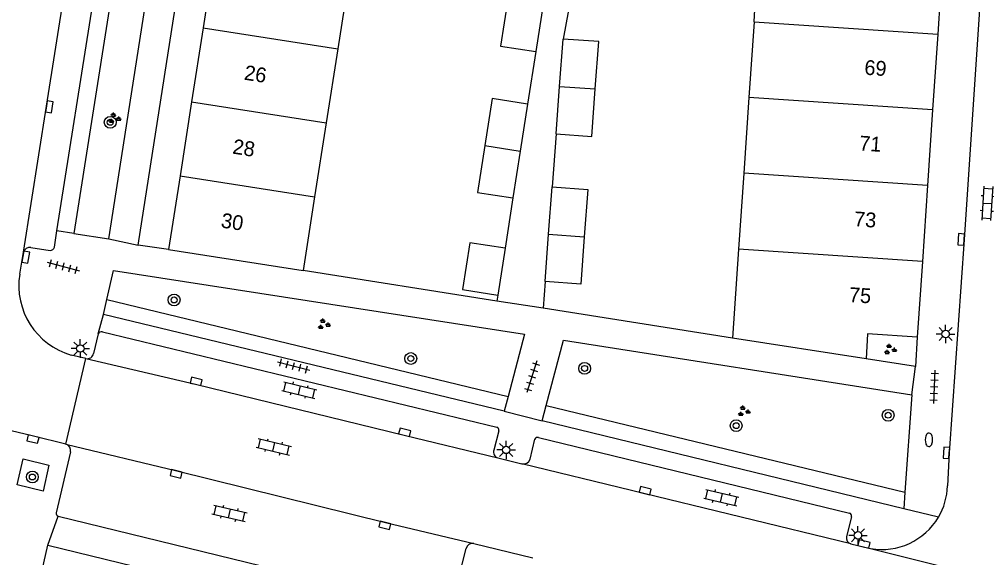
# Model space of a CAD drawing. Extents: x 131000 to 133014, y 396499 to 399001.
# Drawn here: x 132779.6 to 132844.8, y 397190.6 to 397226.9 of the extents above; entities that cross this region are included whole.
import ezdxf

# ---------------------------------------------------------------- set-up
doc = ezdxf.new("R2010")
doc.units = 0
for name, color, linetype in [('gg-afsc-erfafscheiding', 7, 'Continuous'), ('gg-afsc-muur', 7, 'Continuous'), ('gg-anno-huisnummerreeks BGT', 7, 'Continuous'), ('gg-bbg-bijgebouw', 7, 'Continuous'), ('gg-bbg-gedigitaliseerde bebouwing', 7, 'Continuous'), ('gg-bbg-hoofdgebouw', 7, 'Continuous'), ('gg-bbg-tussenscheiding', 7, 'Continuous'), ('gg-knt-verharding', 7, 'Continuous'), ('gg-knt-verharding nz', 7, 'Continuous'), ('gt-grn-groengrens', 7, 'Continuous'), ('gt-grn-weggrens', 7, 'Continuous'), ('gt-symb-boom', 7, 'Continuous'), ('gt-symb-brandkraan', 7, 'Continuous'), ('gt-symb-groenvak', 7, 'Continuous'), ('gt-symb-klinker verharding', 7, 'Continuous'), ('gt-symb-kolk', 7, 'Continuous'), ('gt-symb-lichtmast', 7, 'Continuous'), ('gt-symb-tegel verharding', 7, 'Continuous')]:
    doc.layers.add(name, color=color, linetype=linetype)

# ---------------------------------------------------------------- blocks, each defined once
blk = doc.blocks.new('gt0-KOLK')
at = {"layer": 'gt-symb-kolk'}
blk.add_lwpolyline([(0, 0), (0.375, 0), (0.375, 0.4), (-0.375, 0.4), (-0.375, 0), (0, 0)], dxfattribs=at)
blk = doc.blocks.new('gt0-LMAST')
at = {"layer": 'gt-symb-lichtmast'}
for p, q in [((-0.182, 0.173), (-0.447, 0.438)), ((-0.005, 0.246), (-0.005, 0.621)), ((0.172, 0.173), (0.437, 0.438)), ((-0.255, -0.004), (-0.63, -0.004)), ((-0.182, -0.181), (-0.447, -0.446)), ((-0.005, -0.254), (-0.005, -0.629)), ((0.437, -0.446), (0.172, -0.181)), ((0.245, -0.004), (0.62, -0.004))]:
    blk.add_line(p, q, dxfattribs=at)
blk.add_circle((-0.005, -0.004), 0.25, dxfattribs=at)
blk = doc.blocks.new('gt0-BR')
at = {"layer": 'gt-symb-brandkraan'}
for centre, radius, start, end in [((-0.244, 0), 0.206, 107.56694, 252.43307), ((0.599, -2.664), 3, 106.89205, 107.56694), ((0, -0.691), 0.938, 73.10799, 106.89205), ((-0.599, -2.664), 3, 72.43309, 73.10799), ((0.244, 0), 0.206, 287.56695, 72.43309), ((0.599, 2.664), 3, 252.43307, 253.10797), ((0, 0.691), 0.938, 253.10797, 286.89206), ((-0.599, 2.664), 3, 286.89206, 287.56695)]:
    blk.add_arc(centre, radius, start, end, dxfattribs=at)
blk = doc.blocks.new('gt0-BOOM')
at = {"layer": 'gt-symb-boom'}
for radius in [0.4, 0.2]:
    blk.add_circle((0, 0), radius, dxfattribs=at)
blk = doc.blocks.new('gt0-TEG1')
at = {"layer": 'gt-symb-tegel verharding'}
for p, q in [((-1.125, 0), (1.125, 0)), ((-0.9, -0.25), (-0.9, 0.25)), ((-0.45, -0.25), (-0.45, 0.25)), ((0, -0.25), (0, 0.25)), ((0.45, -0.25), (0.45, 0.25)), ((0.9, -0.25), (0.9, 0.25))]:
    blk.add_line(p, q, dxfattribs=at)
blk = doc.blocks.new('gt0-GRVAK')
at = {"layer": 'gt-symb-groenvak'}
for p, q in [((-0.11, 0.189), (-0.228, 0.24)), ((-0.182, 0.153), (0.088, 0.153)), ((-0.091, 0.211), (-0.156, 0.322)), ((-0.047, 0.214), (-0.047, 0.393)), ((-0.004, 0.211), (0.061, 0.322)), ((0.015, 0.189), (0.133, 0.24)), ((0.262, -0.052), (0.197, 0.059)), ((0.305, -0.049), (0.305, 0.13)), ((0.349, -0.052), (0.414, 0.059)), ((-0.245, -0.228), (-0.363, -0.177)), ((-0.318, -0.264), (-0.047, -0.264)), ((-0.226, -0.206), (-0.291, -0.095)), ((-0.183, -0.203), (-0.183, -0.024)), ((-0.139, -0.206), (-0.074, -0.095)), ((-0.12, -0.228), (-0.002, -0.177)), ((0.243, -0.074), (0.125, -0.023)), ((0.17, -0.11), (0.441, -0.11)), ((0.368, -0.074), (0.486, -0.023))]:
    blk.add_line(p, q, dxfattribs=at)
blk = doc.blocks.new('gt0-KL1')
at = {"layer": 'gt-symb-klinker verharding'}
for p, q in [((-1.15, 0.3), (1.15, 0.3)), ((-1, -0.3), (-1, 0.3)), ((-0.5, 0.3), (-0.5, 0.45)), ((0, -0.3), (0, 0.3)), ((0.5, 0.3), (0.5, 0.45)), ((1, -0.3), (1, 0.3)), ((-1.15, -0.3), (1.15, -0.3)), ((-0.5, -0.45), (-0.5, -0.3)), ((0.5, -0.45), (0.5, -0.3))]:
    blk.add_line(p, q, dxfattribs=at)

msp = doc.modelspace()

# ---------------------------------------------------------------- linework, layer by layer
at = {"layer": 'gg-afsc-erfafscheiding'}
for p, q in [((132816.971, 397229.433), (132816.286, 397225.614)), ((132814.428, 397224.775), (132813.873, 397221.227)), ((132815.802, 397219.231), (132815.536, 397215.652)), ((132812.889, 397214.893), (132812.362, 397211.503)), ((132815.06, 397209.261), (132814.925, 397207.448)), ((132811.871, 397208.341), (132811.808, 397207.937))]:
    msp.add_line(p, q, dxfattribs=at)
at = {"layer": 'gg-afsc-muur'}
for p, q in [((132811.808, 397207.937), (132798.738, 397209.989)), ((132827.701, 397205.442), (132814.925, 397207.448))]:
    msp.add_line(p, q, dxfattribs=at)
at = {"layer": 'gg-bbg-bijgebouw'}
for p, q in [((132814.924, 397227.943), (132814.428, 397224.775)), ((132816.044, 397222.423), (132816.286, 397225.614)), ((132815.802, 397219.231), (132816.044, 397222.423)), ((132813.873, 397221.227), (132813.381, 397218.06)), ((132813.381, 397218.06), (132812.889, 397214.893)), ((132815.298, 397212.457), (132815.536, 397215.652)), ((132815.06, 397209.261), (132815.298, 397212.457)), ((132812.362, 397211.503), (132811.871, 397208.341))]:
    msp.add_line(p, q, dxfattribs=at)
for points in [[(132812.542, 397228.316), (132812.046, 397225.148), (132814.428, 397224.775)], [(132818.443, 397222.248), (132818.681, 397225.443), (132816.286, 397225.614)], [(132815.802, 397219.231), (132818.205, 397219.052), (132818.443, 397222.248)], [(132813.873, 397221.227), (132811.492, 397221.597), (132811, 397218.43)], [(132811, 397218.43), (132810.508, 397215.263), (132812.889, 397214.893)], [(132815.536, 397215.652), (132817.939, 397215.473), (132817.701, 397212.277)], [(132812.362, 397211.503), (132809.981, 397211.873), (132809.49, 397208.711), (132811.871, 397208.341)], [(132817.701, 397212.277), (132817.463, 397209.082), (132815.06, 397209.261)]]:
    msp.add_lwpolyline(points, dxfattribs=at)
at = {"layer": 'gg-bbg-gedigitaliseerde bebouwing'}
msp.add_line((132829.153, 397226.77), (132829.449, 397231.599), dxfattribs=at)
at = {"layer": 'gg-bbg-hoofdgebouw'}
for p, q in [((132792.784, 397231.355), (132792.003, 397226.368)), ((132841.872, 397230.776), (132841.545, 397225.95)), ((132801.858, 397229.934), (132801.078, 397224.948)), ((132829.153, 397226.77), (132828.806, 397221.672)), ((132792.003, 397226.368), (132791.222, 397221.382)), ((132841.545, 397225.95), (132841.199, 397220.837)), ((132801.078, 397224.948), (132800.298, 397219.962)), ((132828.806, 397221.672), (132828.458, 397216.559)), ((132791.222, 397221.382), (132790.441, 397216.395)), ((132841.199, 397220.837), (132840.852, 397215.724)), ((132800.298, 397219.962), (132799.518, 397214.976)), ((132790.441, 397216.395), (132789.66, 397211.408)), ((132828.458, 397216.559), (132828.11, 397211.446)), ((132840.852, 397215.724), (132840.506, 397210.611)), ((132799.518, 397214.976), (132798.738, 397209.989)), ((132789.66, 397211.408), (132798.738, 397209.989)), ((132828.11, 397211.446), (132827.701, 397205.442)), ((132840.506, 397210.611), (132840.16, 397205.498)), ((132836.708, 397204.048), (132827.701, 397205.442))]:
    msp.add_line(p, q, dxfattribs=at)
msp.add_lwpolyline([(132840.16, 397205.498), (132836.817, 397205.718), (132836.708, 397204.048)], dxfattribs=at)
at = {"layer": 'gg-bbg-tussenscheiding'}
for p, q in [((132829.153, 397226.77), (132841.545, 397225.95)), ((132792.003, 397226.368), (132801.078, 397224.948)), ((132816.044, 397222.423), (132818.443, 397222.248)), ((132841.199, 397220.837), (132828.806, 397221.672)), ((132791.222, 397221.382), (132800.298, 397219.962)), ((132811, 397218.43), (132813.381, 397218.06)), ((132790.441, 397216.395), (132799.518, 397214.976)), ((132840.852, 397215.724), (132828.458, 397216.559)), ((132815.298, 397212.457), (132817.701, 397212.277)), ((132840.506, 397210.611), (132828.11, 397211.446))]:
    msp.add_line(p, q, dxfattribs=at)
at = {"layer": 'gg-knt-verharding'}
for p, q in [((132787.608, 397211.703), (132794.654, 397256.625)), ((132782.142, 397212.671), (132788.971, 397256.01)), ((132785.635, 397212.143), (132788.068, 397227.687)), ((132781.971, 397211.583), (132782.142, 397212.671)), ((132783.273, 397212.5), (132785.635, 397212.143)), ((132789.66, 397211.408), (132787.608, 397211.703)), ((132779.629, 397209.746), (132779.891, 397211.226)), ((132780.387, 397211.543), (132781.683, 397211.359)), ((132785.503, 397208.04), (132785.952, 397210.001)), ((132785.271, 397207.03), (132785.503, 397208.04)), ((132812.313, 397200.495), (132785.271, 397207.03)), ((132785.208, 397205.853), (132811.797, 397199.422)), ((132784.925, 397205.719), (132784.609, 397204.4)), ((132840.16, 397205.498), (132840.032, 397203.515)), ((132784.085, 397204.051), (132783.108, 397204.293)), ((132840.032, 397203.515), (132836.708, 397204.048)), ((132812.577, 397201.497), (132812.313, 397200.495)), ((132839.806, 397201.606), (132839.329, 397195.032)), ((132814.87, 397199.864), (132815.139, 397200.878)), ((132839.248, 397193.924), (132814.87, 397199.864)), ((132811.935, 397199.18), (132811.614, 397197.88)), ((132814.609, 397198.721), (132835.588, 397193.629)), ((132814.054, 397197.258), (132814.367, 397198.612)), ((132783.052, 397197.754), (132782.097, 397193.645)), ((132811.881, 397197.355), (132813.495, 397196.956)), ((132839.329, 397195.032), (132839.248, 397193.924)), ((132782.224, 397193.427), (132808.47, 397187.016)), ((132835.731, 397193.385), (132835.395, 397192.048)), ((132781.024, 397189.274), (132781.527, 397191.463)), ((132810.261, 397191.572), (132814.234, 397190.609)), ((132835.69, 397191.547), (132837.016, 397191.228)), ((132808.713, 397187.16), (132809.737, 397191.23))]:
    msp.add_line(p, q, dxfattribs=at)
for points in [[(132846.998, 397266.533), (132846.727, 397263.019), (132846.288, 397256.346), (132845.298, 397241.914), (132844.787, 397234.047), (132843.317, 397212.087), (132842.323, 397197.684), (132842.206, 397195.457)], [(132788.068, 397227.687), (132785.721, 397228.049), (132783.273, 397212.5)], [(132785.952, 397210.001), (132813.681, 397205.694), (132812.577, 397201.497)], [(132815.139, 397200.878), (132816.308, 397205.292), (132839.806, 397201.606)], [(132782.742, 397198.28), (132780.567, 397198.816), (132775.84, 397199.944), (132775.292, 397200.122), (132774.757, 397200.328)], [(132779.464, 397195.545), (132779.852, 397197.289), (132781.6, 397196.852), (132781.212, 397195.108), (132779.464, 397195.545)], [(132781.527, 397191.463), (132794.056, 397188.411), (132793.521, 397186.238)]]:
    msp.add_lwpolyline(points, dxfattribs=at)
for centre, radius, start, end in [((132780.304, 397211.126), 0.425, 78.78714, 166.3792), ((132781.714, 397211.616), 0.259, 263.08211, 352.66785), ((132784.448, 397208.984), 4.879, 171.01644, 254.0591), ((132785.139, 397205.632), 0.231, 72.75234, 157.92261), ((132784.177, 397204.481), 0.44, 257.94412, 349.38553), ((132811.737, 397199.227), 0.204, 346.62445, 72.76327), ((132814.539, 397198.552), 0.182, 67.59047, 160.9044), ((132782.627, 397197.858), 0.437, 346.24575, 74.7805), ((132811.991, 397197.741), 0.402, 159.78403, 254.12915), ((132813.594, 397197.44), 0.494, 258.39406, 338.36625), ((132837.752, 397195.617), 4.456, 329.46894, 357.94374), ((132782.249, 397193.588), 0.162, 159.27035, 261.17714), ((132835.509, 397193.419), 0.224, 351.3043, 69.4419), ((132837.759, 397195.616), 4.451, 260.39309, 329.43484), ((132810.173, 397191.134), 0.447, 78.67328, 167.58942), ((132835.801, 397191.95), 0.418, 166.42156, 254.55949)]:
    msp.add_arc(centre, radius, start, end, dxfattribs=at)
at = {"layer": 'gg-knt-verharding nz'}
msp.add_line((132835.69, 397191.547), (132813.495, 397196.956), dxfattribs=at)
for points in [[(132779.891, 397211.226), (132781.43, 397221.079), (132787.109, 397256.956)], [(132784.085, 397204.051), (132791.48, 397202.318), (132805.549, 397198.877), (132811.881, 397197.355)], [(132782.742, 397198.28), (132790.23, 397196.47), (132804.303, 397192.996), (132810.261, 397191.572)]]:
    msp.add_lwpolyline(points, dxfattribs=at)
at = {"layer": 'gt-grn-groengrens'}
for p, q in [((132785.503, 397208.04), (132812.577, 397201.497)), ((132815.139, 397200.878), (132839.329, 397195.032))]:
    msp.add_line(p, q, dxfattribs=at)
at = {"layer": 'gt-grn-weggrens'}
for p, q in [((132783.273, 397212.5), (132782.142, 397212.671)), ((132785.635, 397212.143), (132787.608, 397211.703)), ((132814.925, 397207.448), (132811.808, 397207.937)), ((132784.925, 397205.719), (132785.271, 397207.03)), ((132782.742, 397198.28), (132784.085, 397204.051)), ((132839.806, 397201.606), (132840.032, 397203.515)), ((132812.313, 397200.495), (132814.87, 397199.864)), ((132781.527, 397191.463), (132782.224, 397193.427)), ((132841.591, 397193.353), (132839.248, 397193.924)), ((132837.016, 397191.228), (132848.843, 397188.294))]:
    msp.add_line(p, q, dxfattribs=at)

# ---------------------------------------------------------------- block references
at = {"layer": 'gt-symb-boom'}
for p in [(132785.737, 397220.001), (132790.043, 397208.011), (132806.003, 397204.058), (132817.727, 397203.392), (132838.199, 397200.229), (132827.95, 397199.527), (132780.484, 397196.064)]:
    msp.add_blockref('gt0-BOOM', p, dxfattribs=at)
at = {"layer": 'gt-symb-brandkraan', "rotation": 88.6251652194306}
msp.add_blockref('gt0-BR', (132840.95, 397198.571), dxfattribs=at)
at = {"layer": 'gt-symb-groenvak'}
for p in [(132786.008, 397220.264), (132800.121, 397206.362), (132838.313, 397204.663), (132828.444, 397200.493)]:
    msp.add_blockref('gt0-GRVAK', p, dxfattribs=at)
at = {"layer": 'gt-symb-klinker verharding'}
for p, rotation in [((132844.881, 397214.531), -93.61207498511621), ((132798.49, 397201.924), -13.11914463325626), ((132796.771, 397198.098), -13.119144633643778), ((132826.949, 397194.667), -13.11914463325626), ((132793.776, 397193.606), -13.119144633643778)]:
    msp.add_blockref('gt0-KL1', p, dxfattribs=dict(at, rotation=rotation))
at = {"layer": 'gt-symb-kolk'}
for p, rotation in [((132781.43, 397221.079), -98.85942931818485), ((132843.317, 397212.087), 86.21640974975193), ((132779.849, 397210.935), -100.48938981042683), ((132791.48, 397202.318), -13.174926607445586), ((132805.549, 397198.877), -13.772145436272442), ((132780.567, 397198.816), 166.5889281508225), ((132842.323, 397197.684), 86.04496236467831), ((132790.23, 397196.47), 166.40843956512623), ((132821.761, 397194.949), -13.71646932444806), ((132804.303, 397192.996), 166.1165819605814), ((132836.524, 397191.346), -13.591560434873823)]:
    msp.add_blockref('gt0-KOLK', p, dxfattribs=dict(at, rotation=rotation))
at = {"layer": 'gt-symb-lichtmast'}
for p in [(132842.078, 397205.715), (132783.723, 397204.735), (132812.442, 397197.892), (132836.166, 397192.13)]:
    msp.add_blockref('gt0-LMAST', p, dxfattribs=at)
at = {"layer": 'gt-symb-tegel verharding'}
for p, rotation in [((132782.572, 397210.264), -14.898187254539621), ((132798.099, 397203.554), -14.898187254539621), ((132814.175, 397202.829), -107.22069937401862), ((132841.301, 397202.155), -92.80805306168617)]:
    msp.add_blockref('gt0-TEG1', p, dxfattribs=dict(at, rotation=rotation))

# ---------------------------------------------------------------- texts
at = {"layer": 'gg-anno-huisnummerreeks BGT'}
for s, rotation, p in [('69', 356.1, (132836.572, 397223.216)), ('26', 351.1, (132794.719, 397222.883)), ('28', 351.1, (132793.938, 397217.896)), ('71', 356.1, (132836.226, 397218.104)), ('30', 351.1, (132793.157, 397212.909)), ('73', 356.1, (132835.879, 397212.99)), ('75', 356.1, (132835.533, 397207.878))]:
    msp.add_text(s, height=1, rotation=rotation, dxfattribs=at).set_placement(p)

doc.saveas('drawing.dxf')
